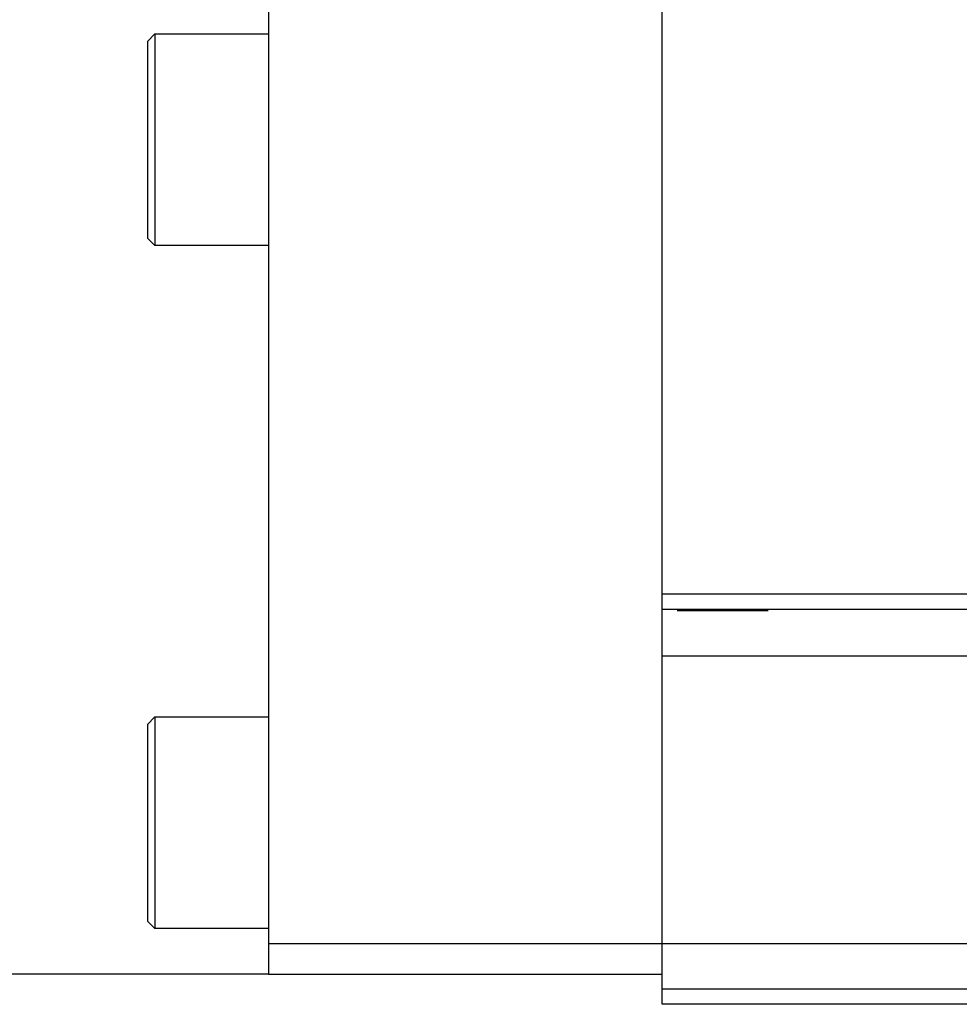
# Model space of a CAD drawing. Header units: millimetres. Extents: x 1805 to 4914, y -1594 to 860.
# Tile 444 of 656: x 3937 to 3968, y -909 to -877. Entities that reach past the tile are written whole.
import ezdxf
from ezdxf.lldxf.tags import DXFTag

# ---------------------------------------------------------------- set-up
doc = ezdxf.new("R2010")
doc.units = ezdxf.units.MM
doc.layers.get('0').update_dxf_attribs({"linetype": 'CONTINUOUS'})
tags = doc.linetypes.add('DASHED', pattern=[25.72, 12.86, -12.86]).pattern_tags.tags
tags[6:7] = [DXFTag(74, 4), DXFTag(75, 0), DXFTag(340, '0'), DXFTag(46, 0.0), DXFTag(50, 0.0), DXFTag(44, 0.0), DXFTag(45, 0.0)]
tags[4:5] = [DXFTag(74, 4), DXFTag(75, 0), DXFTag(340, '0'), DXFTag(46, 0.0), DXFTag(50, 0.0), DXFTag(44, 0.0), DXFTag(45, 0.0)]

msp = doc.modelspace()

# ---------------------------------------------------------------- linework, layer by layer
at = {"linetype": 'Continuous'}
for p, q in [((3945.141, -867.649), (3945.141, -907.149)), ((3958.141, -895.6), (3958.141, -876.149)), ((3941.141, -877.33), (3941.391, -877.08)), ((3941.391, -877.08), (3945.141, -877.08)), ((3941.391, -877.08), (3941.391, -880.58)), ((3941.141, -877.33), (3941.141, -880.58)), ((3941.141, -880.58), (3941.141, -883.83)), ((3941.391, -880.58), (3941.391, -884.08)), ((3941.391, -884.08), (3941.141, -883.83)), ((3945.141, -884.08), (3941.391, -884.08)), ((4598.141, -895.6), (3958.141, -895.6)), ((3958.141, -896.1), (3958.141, -895.6)), ((3958.141, -907.149), (3958.141, -896.099)), ((3941.141, -899.899), (3941.391, -899.649)), ((3941.141, -899.899), (3941.141, -903.149)), ((3941.391, -899.649), (3945.141, -899.649)), ((3941.391, -899.649), (3941.391, -903.149)), ((3941.141, -903.149), (3941.141, -906.399)), ((3941.391, -903.149), (3941.391, -906.649)), ((3941.391, -906.649), (3941.141, -906.399)), ((3945.141, -906.649), (3941.391, -906.649)), ((3945.141, -907.149), (3945.141, -908.149)), ((3958.141, -907.149), (3945.141, -907.149)), ((4598.141, -907.149), (3958.141, -907.149)), ((3958.141, -909.149), (3958.141, -907.149)), ((3945.141, -908.149), (3885.141, -908.149)), ((3945.141, -908.149), (3958.141, -908.149)), ((4598.141, -909.149), (3958.141, -909.149))]:
    msp.add_line(p, q, dxfattribs=at)
at = {"linetype": 'DASHED'}
for p, q in [((3961.641, -896.149), (3958.641, -896.149)), ((4598.141, -897.649), (3958.141, -897.649)), ((4598.141, -908.649), (3958.141, -908.649))]:
    msp.add_line(p, q, dxfattribs=at)
at = {"linetype": 'Continuous'}
msp.add_open_spline([(4598.141, -896.1), (3958.141, -896.1)], degree=1, dxfattribs=at)

doc.saveas('drawing.dxf')
